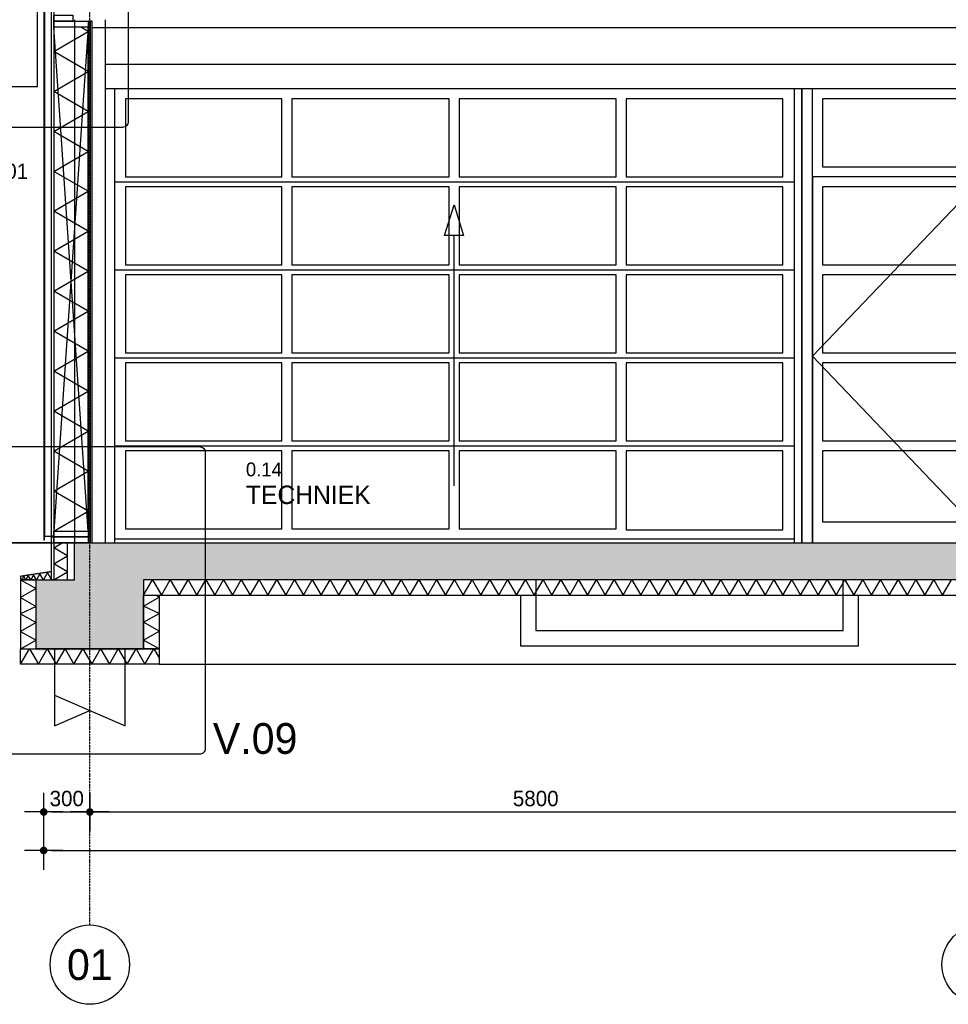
# Model space of a CAD drawing. Header units: millimetres. Extents: x -297000 to 504135, y -166520 to 252050.
# Tile 289 of 416: x 11869 to 17908, y -18600 to -12200. Entities that reach past the tile are written whole.
import ezdxf
from ezdxf.enums import TextEntityAlignment as Align

# ---------------------------------------------------------------- set-up
doc = ezdxf.new("R2010")
doc.units = ezdxf.units.MM
doc.header["$MEASUREMENT"] = 0
for name, pattern in [('ACAD_ISO10W100', [18, 12, -3, 0, -3]), ('CENTER', [50.8, 31.75, -6.35, 6.35, -6.35]), ('DASHED2', [0.375, 0.25, -0.125]), ('HIDDEN2', [4.7625, 3.175, -1.5875])]:
    doc.linetypes.add(name, pattern=pattern)
doc.layers.get('Defpoints').update_dxf_attribs({"color": 6})
for name, color, linetype in [('010_D0050_D', 1, 'Continuous'), ('010_T0050_T', 4, 'Continuous'), ('010_T0100_T', 4, 'Continuous'), ('040_AXPRI_B', 9, 'CENTER'), ('068_HATCH_H', 8, 'Continuous'), ('080_SYMB_DETAIL', 4, 'Continuous'), ('200_PRIMA_G', 3, 'Continuous'), ('210_INSUL_G', 8, 'Continuous'), ('210_WALEX_E', 2, 'Continuous'), ('210_WALEX_G', 2, 'Continuous'), ('299_CONCR_G', 3, 'Continuous'), ('299_CONCR_H', 251, 'Continuous'), ('299_STEEL_H', 8, 'Continuous'), ('320_DOORS_E', 8, 'Continuous'), ('340_BALUS_E', 8, 'Continuous'), ('410_WAFEX_G', 1, 'Continuous'), ('420_WAFIN_G', 1, 'Continuous'), ('450_CEIFI_G', 2, 'Continuous')]:
    doc.layers.add(name, color=color, linetype=linetype)
doc.styles.add('VMX 2 MEDIUM 0', font='unvr55w.TTF', dxfattribs={"height": 2})
doc.styles.add('VMX 2 MEDIUM 100', font='unvr55w.TTF', dxfattribs={"height": 200})
doc.styles.add('VMX 2 MEDIUM 50', font='unvr55w.TTF', dxfattribs={"height": 100})
doc.styles.add('VMX 3 BIG 1', font='unvr55w.TTF', dxfattribs={"height": 4})
doc.styles.add('VMX 3 BIG 200', font='unvr55w.TTF', dxfattribs={"height": 800})
doc.dimstyles.new('VMX 50', dxfattribs={"dimscale": 50, "dimtxt": 1, "dimasz": 1, "dimexe": 2, "dimexo": 2, "dimgap": 0.7, "dimtad": 1, "dimdec": 0, "dimdsep": 46, "dimtxsty": 'VMX 2 MEDIUM 50', "dimblk1": 'VMX-DIM-ARROW', "dimblk2": 'VMX-DIM-ARROW', "dimsah": 1, "dimcen": 1, "dimdle": 2, "dimse1": 1, "dimse2": 1, "dimclrd": 256, "dimclre": 256, "dimclrt": 256, "dimadec": 0, "dimazin": 0, "dimtm": 1e-09, "dimtfac": 1, "dimtdec": 0, "dimtmove": 2, "dimatfit": 2, "dimldrblk": 'VMX-DIM-ARROW', "dimfxl": 0, "dimtolj": 2, "dimlwd": -1, "dimarcsym": 0})

# ---------------------------------------------------------------- blocks, each defined once
blk = doc.blocks.new('VMX GRID')
at = {"linetype": 'Continuous'}
blk.add_circle((0, 0), 4.5, dxfattribs=at)
at = {"style": 'VMX 2 MEDIUM 0'}
blk.add_attdef('00', text='', height=2, dxfattribs=at).set_placement((0, 0), align=Align.MIDDLE_CENTER)
blk = doc.blocks.new('GRID02')
at = {"layer": '040_AXPRI_B', "linetype": 'ACAD_ISO10W100'}
blk.add_line((0, -2483.9), (0, 11470.8), dxfattribs=at)
at = {"layer": 'Defpoints'}
blk.add_lwpolyline([(-4000, 0), (27200, 0)], dxfattribs=at)
at = {"layer": '040_AXPRI_B', "ltscale": 2}
ref = blk.add_blockref('VMX GRID', (0, -2742), dxfattribs=dict(at, xscale=57.34400000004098, yscale=57.34399999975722, zscale=57.34400000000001))
ref.add_attrib('00', '01', dxfattribs={"layer": '0', "height": 200, "style": 'VMX 3 BIG 1'}).set_placement((0, -2742), align=Align.MIDDLE_CENTER)
ref = blk.add_blockref('VMX GRID', (5800, -2742), dxfattribs=dict(at, xscale=57.34400000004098, yscale=57.34399999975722, zscale=57.34400000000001))
ref.add_attrib('00', '02', dxfattribs={"layer": '0', "height": 200, "style": 'VMX 3 BIG 1'}).set_placement((5800, -2742), align=Align.MIDDLE_CENTER)
blk = doc.blocks.new('SEGMENTDEUR_aanzicht')
at = {"layer": '320_DOORS_E'}
for points in [[(5700, 2950), (100, 2950)], [(160, 2950), (160, 0)], [(4580, 0), (4630, 0), (4630, 2950), (4580, 2950), (4580, 0)], [(4630, 0), (4700, 0), (4700, 2950), (4630, 2950), (4630, 0)], [(5700, 2885), (4765, 2885), (4765, 2443), (5700, 2443)], [(5700, 2378), (4700, 2378), (4700, 0), (5700, 0)], [(160, 2345.5), (4580, 2345.5)], [(5700, 2313), (4765, 2313), (4765, 1806), (5700, 1806)], [(5700, 2257.8), (4700, 1212.5), (5700, 167.2)], [(160, 1773.5), (4580, 1773.5)], [(5700, 1741), (4765, 1741), (4765, 1234), (5700, 1234)], [(160, 1201.5), (4580, 1201.5)], [(5700, 1169), (4765, 1169), (4765, 662), (5700, 662)], [(160, 629.5), (4580, 629.5)], [(5700, 597), (4765, 597), (4765, 135), (5700, 135)], [(160, 25), (4580, 25)], [(160, 0), (4580, 0)]]:
    blk.add_lwpolyline(points, dxfattribs=at)
for points in [[(1249, 2885), (232, 2885), (232, 2378), (1249, 2378)], [(2336, 2885), (1314, 2885), (1314, 2378), (2336, 2378)], [(3423, 2885), (2401, 2885), (2401, 2378), (3423, 2378)], [(4508, 2885), (3488, 2885), (3488, 2378), (4508, 2378)], [(1249, 2313), (232, 2313), (232, 1806), (1249, 1806)], [(2336, 2313), (1314, 2313), (1314, 1806), (2336, 1806)], [(3423, 2313), (2401, 2313), (2401, 1806), (3423, 1806)], [(4508, 2313), (3488, 2313), (3488, 1806), (4508, 1806)], [(1249, 1741), (232, 1741), (232, 1234), (1249, 1234)], [(2336, 1741), (1314, 1741), (1314, 1234), (2336, 1234)], [(3423, 1741), (2401, 1741), (2401, 1234), (3423, 1234)], [(4508, 1741), (3488, 1741), (3488, 1234), (4508, 1234)], [(1249, 1169), (232, 1169), (232, 662), (1249, 662)], [(2336, 1169), (1314, 1169), (1314, 662), (2336, 662)], [(3423, 1169), (2401, 1169), (2401, 662), (3423, 662)], [(4508, 1169), (3488, 1169), (3488, 662), (4508, 662)], [(1249, 597), (232, 597), (232, 90), (1249, 90)], [(2336, 597), (1314, 597), (1314, 90), (2336, 90)], [(3423, 597), (2401, 597), (2401, 90), (3423, 90)], [(4508, 597), (3488, 597), (3488, 83.5), (4508, 83.5)]]:
    blk.add_lwpolyline(points, close=True, dxfattribs=at)
at = {"layer": '320_DOORS_E', "color": 1}
for points in [[(2307.6, 1997.5), (2368.5, 2197.5), (2429.4, 1997.5), (2307.6, 1997.5)], [(2368.5, 370), (2368.5, 1997.5)]]:
    blk.add_lwpolyline(points, dxfattribs=at)
blk = doc.blocks.new('1006_X-03.01')
at = {"layer": '299_CONCR_H'}
h = blk.add_hatch(color=256, dxfattribs=at)
h.paths.add_polyline_path([(350, -240), (-350, -240), (-350, -700), (350, -700)])
h.paths.add_polyline_path([(23300, 0), (-100, 0), (-100, -240), (23300, -240)])
h.paths.add_polyline_path([(23550, -240), (22850, -240), (22850, -700), (23550, -700)])
at = {"color": 5}
blk.add_lwpolyline([(-251, 0), (-4000, 0)], dxfattribs=at)
at = {"layer": '068_HATCH_H'}
for points in [[(-235, 76), (-10, 205.9), (-235, 335.8), (-10, 465.7), (-235, 595.6), (-10, 725.5), (-235, 855.4), (-10, 985.3), (-235, 1115.2), (-10, 1245.1), (-235, 1375), (-10, 1504.9), (-235, 1634.8), (-10, 1764.7), (-235, 1894.7), (-10, 2024.6), (-235, 2154.5), (-10, 2284.4), (-235, 2414.3), (-10, 2544.2), (-235, 2674.1), (-10, 2804), (-235, 2933.9), (-10, 3063.8), (-235, 3193.7), (-10, 3323.6), (-59.2, 3352)], [(-235, -240), (-145, -188), (-235, -136.1), (-145, -84.1), (-235, -32.2), (-179.3, 0)], [(-249, -240), (-275.6, -194), (-302.2, -240), (-324.5, -201.3), (-346.9, -240), (-365.7, -207.4), (-384.5, -240), (-400.3, -212.6), (-416.2, -240), (-429.5, -216.9), (-442.8, -240), (-450, -227.5)], [(-450, -240), (-350, -297.7), (-450, -355.5), (-350, -413.2), (-450, -460.9), (-350, -518.7), (-450, -576.4), (-350, -634.1), (-450, -691.9)], [(350, -340), (407.7, -240), (465.5, -340), (523.2, -240), (580.9, -340), (638.7, -240), (696.4, -340), (754.1, -240), (811.9, -340), (869.6, -240), (927.4, -340), (985.1, -240), (1042.8, -340), (1100.6, -240), (1158.3, -340), (1216, -240), (1273.8, -340), (1331.5, -240), (1389.2, -340), (1447, -240), (1504.7, -340), (1562.4, -240), (1620.2, -340), (1677.9, -240), (1735.6, -340), (1793.4, -240), (1851.1, -340), (1908.8, -240), (1966.6, -340), (2024.3, -240), (2082.1, -340), (2139.8, -240), (2197.5, -340), (2255.3, -240), (2313, -340), (2370.7, -240), (2428.5, -340), (2486.2, -240), (2543.9, -340), (2601.7, -240), (2659.4, -340), (2717.1, -240), (2774.9, -340), (2832.6, -240), (2890.3, -340), (2948.1, -240), (3005.8, -340), (3063.5, -240), (3121.3, -340), (3179, -240), (3236.8, -340), (3294.5, -240), (3352.2, -340), (3410, -240), (3467.7, -340), (3525.4, -240), (3583.2, -340), (3640.9, -240), (3698.6, -340), (3756.4, -240), (3814.1, -340), (3871.8, -240), (3929.6, -340), (3987.3, -240), (4045, -340), (4102.8, -240), (4160.5, -340), (4218.2, -240), (4276, -340), (4333.7, -240), (4391.5, -340), (4449.2, -240), (4506.9, -340), (4564.7, -240), (4622.4, -340), (4680.1, -240), (4737.9, -340), (4795.6, -240), (4853.3, -340), (4911.1, -240), (4968.8, -340), (5026.5, -240), (5084.3, -340), (5142, -240), (5199.7, -340), (5257.5, -240), (5315.2, -340), (5372.9, -240), (5430.7, -340), (5488.4, -240), (5546.2, -340), (5603.9, -240)], [(450, -690), (350, -632.3), (450, -574.5), (350, -516.8), (450, -459.1), (350, -411.3), (450, -353.6), (426.5, -340)], [(-450, -790), (-392.3, -690), (-334.5, -790), (-276.8, -690), (-219.1, -790), (-161.3, -690), (-103.6, -790), (-45.9, -690), (11.9, -790), (69.6, -690), (127.4, -790), (185.1, -690), (242.8, -790), (300.6, -690), (358.3, -790), (416, -690), (450, -748.8)]]:
    blk.add_lwpolyline(points, dxfattribs=at)
at = {"layer": '200_PRIMA_G', "color": 1}
for points in [[(-230, -690), (-230, -990), (230, -1190), (230, -690)], [(-230, -990), (-230, -1190), (0, -1090)]]:
    blk.add_lwpolyline(points, dxfattribs=at)
at = {"layer": '210_INSUL_G', "color": 1}
for points in [[(-235, 0), (-235, -240), (-145, -240), (-145, 0), (-235, 0)], [(-450, -240), (-249, -240), (-249, -190), (-450, -220), (-450, -240), (-249, -240)], [(-350, -690), (-350, -240), (-450, -240), (-450, -690)], [(350, -340), (22850, -340), (22850, -240), (350, -240), (350, -340)], [(350, -690), (350, -340), (450, -340), (450, -690), (350, -690)], [(-450, -690), (450, -690), (450, -790), (-450, -790), (-450, -690)]]:
    blk.add_lwpolyline(points, dxfattribs=at)
at = {"layer": '210_INSUL_G'}
for points in [[(2800, -340), (2800, -670), (5000, -670), (5000, -340)], [(450, -790), (22750, -790)]]:
    blk.add_lwpolyline(points, dxfattribs=at)
at = {"layer": '210_WALEX_E', "color": 1}
blk.add_lwpolyline([(-235, 76), (-10, 76), (-10, 3352), (-235, 3352)], close=True, dxfattribs=at)
at = {"layer": '210_WALEX_E', "color": 8}
for points in [[(-10, 3352), (-235, 76)], [(-10, 76), (-235, 3352)]]:
    blk.add_lwpolyline(points, dxfattribs=at)
at = {"layer": '210_WALEX_G', "linetype": 'DASHED2', "ltscale": 0.5}
blk.add_lwpolyline([(-251, 4719), (-251, -188.3), (-452, -218.3), (-452, -338)], dxfattribs=at)
at = {"layer": '210_WALEX_G', "color": 8}
blk.add_lwpolyline([(-294, 43), (-249, 43), (-249, 4701), (-294, 4701)], close=True, dxfattribs=at)
at = {"layer": '210_WALEX_G'}
for points in [[(-235, 4721), (-235, 43), (-249, 43), (-249, 4721), (-235, 4721)], [(-235, 3390), (-235, 3430), (-110, 3430), (-110, 3390), (-235, 3390)], [(-235, 38), (-235, -240), (-249, -240), (-249, 38), (-235, 38)]]:
    blk.add_lwpolyline(points, dxfattribs=at)
for points in [[(-235, 3390), (-10, 3390), (-10, 3352), (-235, 3352)], [(-235, 76), (-10, 76), (-10, 38), (-235, 38)], [(-235, 38), (-10, 38), (-10, 0), (-235, 0)]]:
    blk.add_lwpolyline(points, close=True, dxfattribs=at)
at = {"layer": '299_CONCR_G'}
blk.add_lwpolyline([(-350, -690), (-350, -240), (-100, -240), (-100, 0), (23300, 0), (23300, -240), (23550, -240), (23550, -690), (22850, -690), (22850, -240), (350, -240), (350, -690), (-350, -690)], dxfattribs=at)
at = {"layer": '299_CONCR_G', "color": 8, "linetype": 'HIDDEN2'}
blk.add_lwpolyline([(2900, -240), (2900, -570), (4900, -570), (4900, -240)], dxfattribs=at)
at = {"layer": '299_STEEL_H', "linetype": 'HIDDEN2'}
blk.add_lwpolyline([(-100, 3400), (-100, 0)], dxfattribs=at)
at = {"layer": '299_STEEL_H'}
for points in [[(100, 3400), (100, 0)], [(100, 3110), (5700, 3110)]]:
    blk.add_lwpolyline(points, dxfattribs=at)
at = {"layer": '340_BALUS_E'}
blk.add_lwpolyline([(-1320, 2965), (-340, 2965), (-340, 3580)], dxfattribs=at)
at = {"layer": '410_WAFEX_G'}
blk.add_lwpolyline([(-300, 20), (-294, 20), (-294, 4721), (-300, 4721), (-300, 20)], dxfattribs=at)
at = {"layer": '420_WAFIN_G'}
for points in [[(2.5, 0), (2.5, 3390), (-10, 3390), (-10, 0), (2.5, 0)], [(15, 0), (15, 3390), (2.5, 3390), (2.5, 0), (15, 0)]]:
    blk.add_lwpolyline(points, dxfattribs=at)
at = {"layer": '450_CEIFI_G'}
blk.add_lwpolyline([(15, 3350), (11550, 3350)], dxfattribs=at)
for name in ['GRID02', 'SEGMENTDEUR_aanzicht']:
    blk.add_blockref(name, (0, 0))
blk = doc.blocks.new('VMX-DIM-ARROW')
h = blk.add_hatch(color=256)
edge = h.paths.add_edge_path()
edge.add_arc((0, 0), 0.5, 0, 360)
for p, q in [((0, 2.5), (0, -2.5)), ((-2.5, 0), (2.5, 0))]:
    blk.add_line(p, q)
blk = doc.blocks.new('*D840')
at = {"layer": '010_D0050_D'}
blk.add_line((12375, -17350), (18075, -17350), dxfattribs=at)
at = {"layer": 'Defpoints', "color": 0}
for p in [(12325, -14350), (18125, -14350), (18125, -17350)]:
    blk.add_point(p, dxfattribs=at)
at = {"layer": '010_D0050_D', "xscale": 50, "yscale": 50, "zscale": 50, "rotation": 180}
blk.add_blockref('VMX-DIM-ARROW', (12325, -17350), dxfattribs=at)
at = {"layer": '010_D0050_D', "xscale": 50, "yscale": 50, "zscale": 50}
blk.add_blockref('VMX-DIM-ARROW', (18125, -17350), dxfattribs=at)
at = {"layer": '010_D0050_D', "insert": (15225, -17263.1), "char_height": 100, "attachment_point": 5, "style": 'VMX 2 MEDIUM 50'}
blk.add_mtext('\\A2;5800', dxfattribs=at)
blk = doc.blocks.new('*D845')
at = {"layer": '010_D0050_D'}
blk.add_line((12075, -17600), (35775, -17600), dxfattribs=at)
at = {"layer": 'Defpoints', "color": 0}
for p in [(12025, -14350), (35825, -14350), (35825, -17600)]:
    blk.add_point(p, dxfattribs=at)
at = {"layer": '010_D0050_D', "xscale": 50, "yscale": 50, "zscale": 50, "rotation": 180}
blk.add_blockref('VMX-DIM-ARROW', (12025, -17600), dxfattribs=at)
at = {"layer": '010_D0050_D', "xscale": 50, "yscale": 50, "zscale": 50}
blk.add_blockref('VMX-DIM-ARROW', (35825, -17600), dxfattribs=at)
at = {"layer": '010_D0050_D', "insert": (24272.1, -17513.1), "char_height": 100, "attachment_point": 5, "style": 'VMX 2 MEDIUM 50'}
blk.add_mtext('\\A2;23800', dxfattribs=at)
blk = doc.blocks.new('*D846')
at = {"layer": '010_D0050_D'}
blk.add_line((12075, -17350), (12275, -17350), dxfattribs=at)
at = {"layer": 'Defpoints', "color": 0}
for p in [(12025, -14350), (12325, -14350), (12325, -17350)]:
    blk.add_point(p, dxfattribs=at)
at = {"layer": '010_D0050_D', "xscale": 50, "yscale": 50, "zscale": 50, "rotation": 180}
blk.add_blockref('VMX-DIM-ARROW', (12025, -17350), dxfattribs=at)
at = {"layer": '010_D0050_D', "xscale": 50, "yscale": 50, "zscale": 50}
blk.add_blockref('VMX-DIM-ARROW', (12325, -17350), dxfattribs=at)
at = {"layer": '010_D0050_D', "insert": (12175, -17263.1), "char_height": 100, "attachment_point": 5, "style": 'VMX 2 MEDIUM 50'}
blk.add_mtext('\\A2;300', dxfattribs=at)

msp = doc.modelspace()

# ---------------------------------------------------------------- linework, layer by layer
at = {"layer": '080_SYMB_DETAIL', "color": 6}
for points in [[(12575, -10437.5), (12575, -12862.5, -0.414214), (12537.5, -12900), (10737.5, -12900, -0.414214), (10700, -12862.5), (10700, -10437.5, -0.414214), (10737.5, -10400), (12537.5, -10400, -0.414214)], [(13075, -15012.5), (13075, -16937.5, -0.414214), (13037.5, -16975), (11362.5, -16975, -0.414214), (11325, -16937.5), (11325, -15012.5, -0.414214), (11362.5, -14975), (13037.5, -14975, -0.414214)]]:
    msp.add_lwpolyline(points, format="xyb", close=True, dxfattribs=at)

# ---------------------------------------------------------------- block references
msp.add_blockref('1006_X-03.01', (12325, -15600))

# ---------------------------------------------------------------- texts
at = {"layer": '010_T0050_T', "insert": (13340, -15350), "char_height": 120, "attachment_point": 7, "style": 'VMX 2 MEDIUM 50'}
msp.add_mtext('{\\H0.75x;0.14\\P}TECHNIEK{\\H0.75x; }', dxfattribs=at)
at = {"layer": '010_T0100_T', "insert": (11775, -13185.7), "char_height": 100, "attachment_point": 5, "style": 'VMX 2 MEDIUM 100'}
msp.add_mtext('M.01', dxfattribs=at)
at = {"layer": '080_SYMB_DETAIL', "insert": (13125, -16975), "char_height": 200, "attachment_point": 7, "style": 'VMX 3 BIG 200'}
msp.add_mtext('V.09', dxfattribs=at)

# ---------------------------------------------------------------- dimensions: what is measured, and where the dimension line sits
at = {"layer": '010_D0050_D'}
for base, p2, picture, middle in [((35825, -17600), (35825, -14350), '*D845', (24272.1, -17513.1)), ((12325, -17350), (12325, -14350), '*D846', (12175, -17263.1))]:
    dim = msp.add_linear_dim(base=base, p1=(12025, -14350), p2=p2, dimstyle='VMX 50', dxfattribs=at)
    dim.commit()
    dim.dimension.update_dxf_attribs({"geometry": picture, "text_midpoint": middle, "dimtype": 160})
dim = msp.add_linear_dim(base=(18125, -17350), p1=(12325, -14350), p2=(18125, -14350), dimstyle='VMX 50', dxfattribs=at)
dim.commit()
dim.dimension.update_dxf_attribs({"geometry": '*D840', "text_midpoint": (15225, -17263.1)})

doc.saveas('drawing.dxf')
